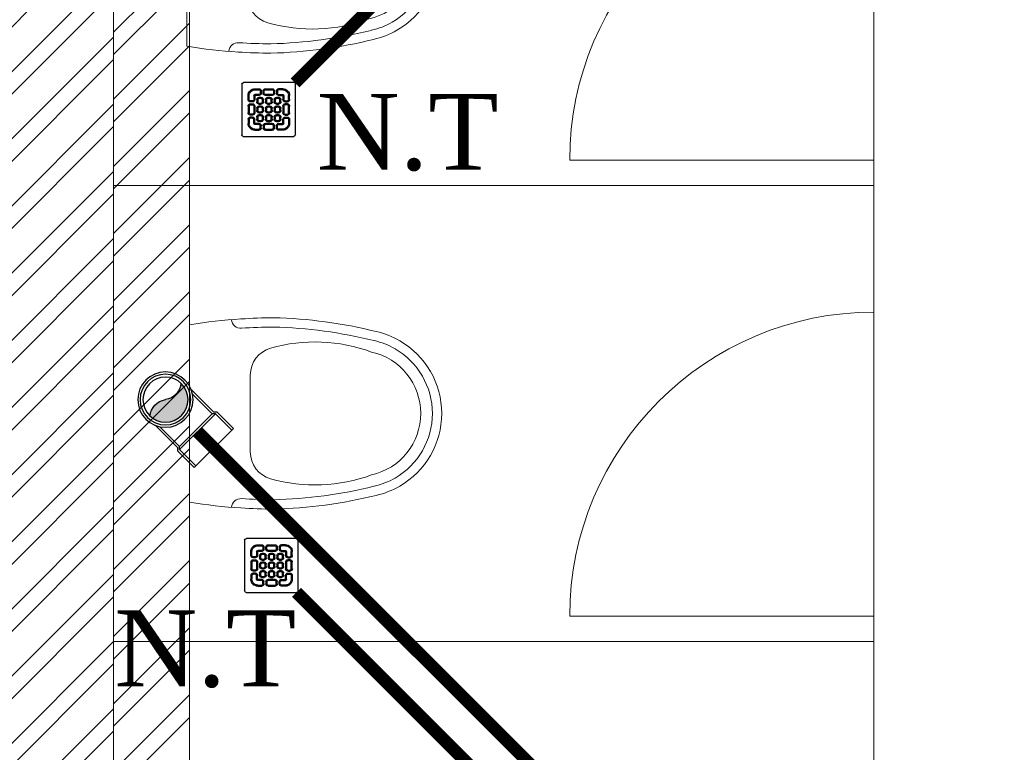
# Model space of a CAD drawing. Header units: inches. Extents: x 105152 to 158499, y 12149 to 30915.
# Tile 295 of 339: x 123746 to 123823, y 29331 to 29389. Entities that reach past the tile are written whole.
import ezdxf

# ---------------------------------------------------------------- set-up
doc = ezdxf.new("R2010")
doc.units = ezdxf.units.IN
doc.header["$MEASUREMENT"] = 0
doc.layers.add('PD_025_TEXT', color=61, linetype='Continuous')
doc.layers.add('PD_BASE', color=8, linetype='Continuous', transparency=0.5)
for name, color, linetype, lineweight in [('PP- 75DIA Soil Waste Sewer pipe', 90, 'Continuous', 9), ('PP-Soil Pipe', 1, 'Continuous', 25), ('PP-SPRINKLER PIPE', 1, 'Continuous', 0), ('PP-SWP', 1, 'Continuous', 25), ('PP-TEXT', 7, 'Continuous', 40), ('PP-WWP', 3, 'Continuous', 25)]:
    doc.layers.add(name, color=color, linetype=linetype, lineweight=lineweight)
doc.styles.add('Arial', font='GOTHIC.TTF')

# ---------------------------------------------------------------- blocks, each defined once
blk = doc.blocks.new('A$C24556D30')
at = {"color": 251, "lineweight": 5}
for p, q in [((170.0000553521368, 400.0000540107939), (170.0000553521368, 20.00005401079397)), ((300.0000553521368, 210.000054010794), (300.0000553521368, 292.2294342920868)), ((300.0000553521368, 210.000054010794), (300.0000553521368, 127.7706737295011))]:
    blk.add_line(p, q, dxfattribs=at)
for points in [[(279.8877858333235, 412.5391608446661, 0.027530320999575), (170.0000553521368, 400.0000540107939, 0.027530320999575)], [(569.74867281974, 385.5564478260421, 0.0549045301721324), (350.0000553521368, 415.000054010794, 0.0549045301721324)], [(564.9384326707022, 366.1435245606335, 0.0549045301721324), (349.5301892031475, 395.0055741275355, 0.0549045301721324)], [(300.0000553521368, 210.000054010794), (300.0000553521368, 290.000054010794, 0.7043924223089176)], [(300.0000553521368, 210.000054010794), (300.0000553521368, 130.0000540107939, -0.7043924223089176)], [(564.9384326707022, 53.85658346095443, -0.0549045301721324), (349.5301892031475, 24.99453389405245, -0.0549045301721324)], [(569.74867281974, 34.44366019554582, -0.0549045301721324), (350.0000553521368, 5.000054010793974, -0.0549045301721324)], [(170.0000553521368, 20.00005401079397, 0.0275303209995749), (279.8877858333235, 7.460947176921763, 0.0275303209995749)]]:
    blk.add_lwpolyline(points, format="xyb", dxfattribs=at)
for centre, radius, start, end in [((279.9358992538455, 412.5424842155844), 20, 184.5904764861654, 273.8822723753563), ((350.0000553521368, -584.9999459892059), 1000, 90, 94.02043563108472), ((350.0000553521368, -584.9999459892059), 980, 90, 94.02043563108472), ((530.0000553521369, 210.000054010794), 180, 59.99999999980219, 77.24246783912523), ((439.0485481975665, 15.1852102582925), 348.1009654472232, 69.7009941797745, 105.9249351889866), ((530.0000553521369, 210.000054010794), 160, 59.99999999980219, 77.24246783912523), ((530.0000553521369, 210.000054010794), 180, 0, 59.99999999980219), ((360.0000553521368, 292.2294342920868), 60, 105.9249351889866, 180), ((530.0000553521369, 210.000054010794), 135, 0, 77.24246783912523), ((530.0000553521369, 210.000054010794), 160, 0, 59.99999999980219), ((530.0000553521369, 210.000054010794), 135, 282.7575321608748, 0), ((530.0000553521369, 210.000054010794), 160, 300.0000000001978, 0), ((530.0000553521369, 210.000054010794), 180, 300.0000000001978, 0), ((360.0000553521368, 127.7706737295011), 60, 180, 254.0750648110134), ((439.0485481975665, 404.8148977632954), 348.1009654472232, 254.0750648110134, 290.2990058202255), ((530.0000553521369, 210.000054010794), 160, 282.7575321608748, 300.0000000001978), ((530.0000553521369, 210.000054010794), 180, 282.7575321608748, 300.0000000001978), ((279.9358992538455, 7.457623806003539), 20, 86.1177276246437, 175.4095235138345), ((350.0000553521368, 1005.000054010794), 980, 265.9795643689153, 270), ((350.0000553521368, 1005.000054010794), 1000, 265.9795643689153, 270)]:
    blk.add_arc(centre, radius, start, end, dxfattribs=at)
blk = doc.blocks.new('FIRST FLOOR AR PLAN')
at = {"layer": 'PD_BASE', "lineweight": 5}
h = blk.add_hatch(dxfattribs=at)
h.set_pattern_fill('ANSI32', color=256, scale=10)
h.set_pattern_definition([(45, (123733.2206456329, 21360.11650467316), (-2.651650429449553, 2.651650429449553), []), (45, (123734.9884125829, 21360.11650467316), (-2.651650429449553, 2.651650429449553), [])])
h.paths.add_polyline_path([(123743.9915017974, 21362.19848516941), (123700.7415017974, 21362.19848516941), (123700.7415017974, 21357.69848516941), (123743.9915017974, 21357.69848516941)])
h.paths.add_polyline_path([(123658.7415017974, 21362.19848516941), (123615.4915017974, 21362.19848516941), (123615.4915017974, 21357.69848516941), (123658.7415017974, 21357.69848516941)], flags=17)
h.paths.add_polyline_path([(123743.9915017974, 21278.99848516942), (123743.9915017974, 21274.4984851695), (123905.9915017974, 21274.49848516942), (123905.9915017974, 21278.99848516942), (123752.9915017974, 21278.99848516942), (123752.9915017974, 21368.49848516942), (123812.9915017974, 21368.49848516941), (123812.9915017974, 21344.49848516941), (123817.4915017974, 21344.49848516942), (123817.4915017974, 21368.49848516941), (123896.9915017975, 21368.49848516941), (123896.9915017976, 21340.49848516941), (123901.4915017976, 21340.49848516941), (123901.4915017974, 21499.49848516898), (123905.9915017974, 21499.49848516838), (123905.9915017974, 21503.99848516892), (123896.9915017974, 21503.99848516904), (123896.9915017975, 21377.49848516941), (123752.9915017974, 21377.49848516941), (123752.9915017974, 21593.49846078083), (123743.9915017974, 21593.49846078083)])
h.paths.add_polyline_path([(123688.4915069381, 21269.56081110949), (123692.9915069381, 21269.56081110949), (123692.9915069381, 21274.49848516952), (123701.9915017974, 21274.49848516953), (123701.9915017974, 21278.99848516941), (123615.4915017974, 21278.99848516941), (123615.4915017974, 21434.49848516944), (123538.4915017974, 21434.49848516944), (123538.4915017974, 21429.99848516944), (123610.9915017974, 21429.99848516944), (123610.9915017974, 21278.99848516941), (123554.9915017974, 21278.99848516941), (123554.9915017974, 21274.49848516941), (123688.4915069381, 21274.49848516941)])
h = blk.add_hatch(dxfattribs=at)
h.set_pattern_fill('ANSI32', color=256, scale=10)
h.set_pattern_definition([(45, (150297.4604135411, 39481.88530316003), (-2.651650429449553, 2.651650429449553), []), (45, (150299.2281804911, 39481.88530316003), (-2.651650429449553, 2.651650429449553), [])])
h.paths.add_polyline_path([(123758.9915017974, 21593.49848516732), (123752.9915017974, 21593.49848516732), (123752.9915017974, 21557.49848516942), (123758.9915017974, 21557.49848516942)])
h.paths.add_polyline_path([(123758.9915017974, 21557.49848516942), (123752.9915017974, 21557.49848516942), (123752.9915017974, 21521.49848516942), (123758.9915017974, 21521.49848516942)])
h.paths.add_polyline_path([(123752.9915017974, 21521.49848516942), (123752.9915017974, 21485.49848516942), (123758.9915017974, 21485.49848516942), (123758.9915017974, 21521.49848516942)])
h.paths.add_polyline_path([(123758.9915017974, 21485.49848516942), (123752.9915017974, 21485.49848516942), (123752.9915017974, 21449.49848516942), (123758.9915017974, 21449.49848516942)])
h.paths.add_polyline_path([(123758.9915017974, 21449.49848516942), (123752.9915017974, 21449.49848516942), (123752.9915017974, 21413.49848516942), (123758.9915017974, 21413.49848516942)])
h.paths.add_polyline_path([(123758.9915017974, 21413.49848516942), (123752.9915017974, 21413.49848516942), (123752.9915017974, 21377.49848516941), (123758.9915017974, 21377.49848516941)])
h.paths.add_polyline_path([(124037.9915017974, 21593.49848516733), (124028.9915017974, 21593.49848516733), (124028.9915017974, 21503.99848516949), (124024.4915017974, 21503.99848516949), (124024.4915017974, 21499.49848516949), (124028.9915017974, 21499.49848516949), (124028.9915017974, 21489.49848516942), (124037.9915017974, 21489.49848516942)])
h.paths.add_polyline_path([(123956.9915017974, 21593.49848516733), (123952.4915017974, 21593.49848516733), (123952.4915017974, 21503.99848516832), (123947.9915017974, 21503.99848516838), (123947.9915017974, 21499.49848516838), (123982.4915017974, 21499.49848516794), (123982.4915017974, 21503.99848516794), (123956.9915017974, 21503.99848516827)])
h.paths.add_polyline_path([(123952.4915017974, 21575.49848516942), (123949.4915017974, 21575.49848516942), (123949.4915017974, 21570.99848516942), (123952.4915017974, 21570.99848516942)], flags=17)
h.paths.add_polyline_path([(123925.4915017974, 21575.49848516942), (123922.4915017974, 21575.49848516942), (123922.4915017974, 21584.49848516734), (123917.9915017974, 21584.49848516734), (123917.9915017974, 21575.49848516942), (123907.4915017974, 21575.49848516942), (123907.4915017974, 21570.99848516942), (123925.4915017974, 21570.99848516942)])
h.paths.add_polyline_path([(123871.4915017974, 21593.49848516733), (123866.9915017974, 21593.49848516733), (123866.9915017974, 21577.49848516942), (123866.9915017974, 21570.99848516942), (123871.4915017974, 21570.99848516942), (123871.4915017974, 21575.49848516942)])
h.paths.add_polyline_path([(124162.4915017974, 21593.49848516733), (124157.9915017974, 21593.49848516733), (124157.9915017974, 21575.49848516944), (124162.4915017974, 21575.49848516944)])
blk.add_line((123758.9915017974, 21377.49848516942), (123758.9915017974, 21593.49848516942), dxfattribs=at)
at = {"layer": 'PD_BASE', "lineweight": 5, "ltscale": 12}
for p, q in [((123812.9915017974, 21487.49848516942), (123812.9915017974, 21511.49848516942)), ((123812.9915017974, 21487.49848516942), (123788.9915017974, 21487.49848516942)), ((123812.9915017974, 21487.49848516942), (123812.9915017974, 21473.87348516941)), ((123812.9915017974, 21487.49848516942), (123812.9915017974, 21475.49848516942)), ((123812.9915017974, 21485.49848516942), (123752.9915017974, 21485.49848516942)), ((123812.9915017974, 21451.49848516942), (123812.9915017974, 21475.49848516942)), ((123812.9915017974, 21451.49848516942), (123788.9915017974, 21451.49848516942)), ((123812.9915017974, 21451.49848516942), (123812.9915017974, 21437.87348516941)), ((123812.9915017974, 21451.49848516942), (123812.9915017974, 21439.49848516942)), ((123812.9915017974, 21449.49848516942), (123752.9915017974, 21449.49848516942))]:
    blk.add_line(p, q, dxfattribs=at)
at = {"layer": 'PD_BASE', "lineweight": 5}
blk.add_lwpolyline([(123905.9915017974, 21278.99848516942), (123752.9915017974, 21278.99848516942), (123752.9915017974, 21368.49848516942), (123812.9915017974, 21368.49848516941), (123812.9915017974, 21344.49848516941), (123817.4915017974, 21344.49848516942), (123817.4915017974, 21368.49848516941), (123896.9915017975, 21368.49848516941), (123896.9915017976, 21340.49848516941), (123901.4915017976, 21340.49848516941), (123901.4915017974, 21499.49848516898), (123905.9915017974, 21499.49848516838), (123905.9915017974, 21503.99848516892), (123896.9915017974, 21503.99848516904), (123896.9915017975, 21377.49848516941), (123752.9915017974, 21377.49848516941), (123752.9915017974, 21593.49846078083), (123743.9915017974, 21593.49846078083), (123743.9915017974, 21278.99848516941), (123743.9915017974, 21278.99848516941)], dxfattribs=at)
at = {"layer": 'PD_BASE', "lineweight": 5, "ltscale": 12}
for centre in [(123812.9915017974, 21487.49848516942), (123812.9915017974, 21451.49848516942)]:
    blk.add_arc(centre, 24, 90, 180, dxfattribs=at)
at = {"layer": 'PD_BASE', "ltscale": 12, "xscale": -0.03684210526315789, "yscale": 0.03684210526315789, "zscale": 0.03684210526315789, "rotation": 180}
for p in [(123752.5097808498, 21511.23532926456), (123752.7283418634, 21475.23532926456)]:
    blk.add_blockref('A$C24556D30', p, dxfattribs=at)
blk = doc.blocks.new('PP-WC CONNECTOR BEND')
at = {"lineweight": 30}
h = blk.add_hatch(color=256, dxfattribs=at)
edge = h.paths.add_edge_path()
edge.add_ellipse((-79.84568734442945, 16.06918967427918), major_axis=(19.39290396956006, 18.32186724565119), ratio=1, start_angle=96.33861705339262, end_angle=173.6613829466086, ccw=False)
edge.add_ellipse((-101.1428493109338, 0.0003864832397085), major_axis=(22.89194586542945, -24.23013451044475), ratio=0.9999999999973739, start_angle=-45.00000000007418, end_angle=134.9999999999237, ccw=False)
edge.add_ellipse((-122.4400112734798, -16.0684167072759), major_axis=(18.3218672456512, -19.39290396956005), ratio=1, start_angle=6.33861705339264, end_angle=83.66138294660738)
at = {"linetype": 'Continuous'}
for p, q in [((-37.50000000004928, 37.49999999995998), (-84.90057435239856, 37.49999999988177)), ((-34.09090909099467, 40.90909090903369), (-37.50000000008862, 37.49999999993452)), ((-34.09090909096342, 40.90909090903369), (-5.70708e-11, 40.90909090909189)), ((5.72413e-11, -40.90909090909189), (-5.70708e-11, 40.90909090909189)), ((-37.49999999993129, -37.50000000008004), (-84.90057435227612, -37.50000000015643)), ((-34.09090909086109, -40.90909090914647), (-37.4999999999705, -37.50000000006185)), ((-34.09090909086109, -40.90909090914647), (5.72413e-11, -40.90909090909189))]:
    blk.add_line(p, q, dxfattribs=at)
at = {"linetype": 'Continuous', "ltscale": 0.005}
for p, q in [((-37.50000000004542, 34.09090909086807), (-78.63664915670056, 34.09090909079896)), ((-34.09090909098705, 37.49999999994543), (-37.50000000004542, 34.09090909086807)), ((-37.49999999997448, -34.09090909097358), (-37.50000000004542, 34.09090909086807)), ((-34.09090909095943, 37.49999999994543), (-6.89511e-11, 37.5)), ((-34.09090909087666, -37.50000000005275), (-34.09090909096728, 37.49999999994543)), ((-37.49999999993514, -34.09090909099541), (-78.63664915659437, -34.09090909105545)), ((-34.09090909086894, -37.50000000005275), (-37.49999999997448, -34.09090909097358)), ((-34.09090909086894, -37.50000000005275), (4.14389e-11, -37.5))]:
    blk.add_line(p, q, dxfattribs=at)
at = {"linetype": 'Continuous'}
blk.add_circle((-101.2499999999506, -1.69166e-10), 40.90909090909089, dxfattribs=at)
at = {"lineweight": 30}
for radius in [37.50049768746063, 33.33377572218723]:
    blk.add_circle((-101.1428493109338, 0.0003864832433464), radius, dxfattribs=at)
for centre, start, end in [((-79.84568734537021, 16.06918967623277), 139.7119494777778, 217.0347153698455), ((-122.4400112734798, -16.0684167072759), 319.7119494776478, 37.03471536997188)]:
    blk.add_arc(centre, 26.67912186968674, start, end, dxfattribs=at)
blk = doc.blocks.new('PP-GRATING')
at = {"linetype": 'Continuous'}
for p, q in [((-53.13747282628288, -49.44342391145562), (-53.13747282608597, 49.44342391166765)), ((-49.72758152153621, 52.85331521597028), (49.72758152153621, 52.85331521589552)), ((-27.56328804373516, 40.69137005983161), (-27.56328804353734, 38.6454352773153)), ((-19.60687500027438, 40.69137005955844), (-27.56328705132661, 40.69137005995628)), ((-19.60687500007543, 38.6454352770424), (-27.56328705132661, 38.6454352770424)), ((-19.60687500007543, 38.6454352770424), (-19.60687500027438, 40.69137005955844)), ((-7.103939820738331, 38.64543329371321), (-7.103939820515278, 40.69136807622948)), ((-7.103940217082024, 40.6913679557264), (6.535625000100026, 40.6913679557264)), ((-7.103940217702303, 38.64543317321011), (6.535625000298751, 38.64543317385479)), ((6.535625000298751, 40.6913680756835), (6.535625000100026, 38.64543329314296)), ((19.03855978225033, 40.69137005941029), (26.99497183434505, 40.69137005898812)), ((19.03855978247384, 38.64543527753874), (19.03855978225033, 40.69137005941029)), ((19.03855978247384, 38.64543527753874), (26.99497183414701, 38.64543527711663)), ((26.99497282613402, 40.69137005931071), (26.99497282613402, 38.64543527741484)), ((52.56915760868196, 50.01173912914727), (52.5691576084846, -48.87510869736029)), ((-38.92959239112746, 27.27913092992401), (-40.9755271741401, 27.27913092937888)), ((-40.9755271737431, 27.27913152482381), (-40.9755271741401, 19.32271800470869)), ((-38.92959239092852, 19.32271800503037), (-40.97552717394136, 19.32271811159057)), ((-38.92959239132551, 27.2791315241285), (-38.92959239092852, 19.32271800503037)), ((-29.83654891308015, 19.32271788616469), (-29.83654891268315, 27.27913104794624)), ((-27.79061413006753, 27.27913104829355), (-29.83654891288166, 27.27913092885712)), ((-29.83654891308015, 19.32271788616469), (-27.79061413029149, 19.32271788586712)), ((-27.79061413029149, 19.32271788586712), (-27.79061413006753, 27.27913104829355)), ((-27.56328804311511, 29.55239179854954), (-27.56328804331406, 27.5064570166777)), ((-27.56328804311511, 29.55239179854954), (-19.60687539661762, 29.55239179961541)), ((-27.56328804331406, 27.5064570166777), (-19.60687539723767, 27.50645701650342)), ((-23.92607065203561, 14.77619622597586), (-23.92607065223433, 19.32271792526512)), ((-21.88013586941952, 19.32271792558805), (-23.92607065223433, 19.32271792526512)), ((-21.88013586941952, 14.77619626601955), (-21.88013586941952, 19.32271788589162)), ((-19.60687539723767, 27.50645701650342), (-19.60687539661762, 29.55239179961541)), ((-19.60687500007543, 23.64191361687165), (-15.06035345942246, 23.64191361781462)), ((-19.60687499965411, 21.59597883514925), (-19.60687500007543, 23.64191361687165)), ((-19.60687480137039, 21.59597875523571), (-15.0603532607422, 21.59597875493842)), ((-17.3336141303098, 31.82565266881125), (-17.33361413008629, 36.37217436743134)), ((-15.28767934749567, 36.37217433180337), (-17.3336141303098, 36.37217433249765)), ((-17.3336141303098, 31.82565266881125), (-15.2876793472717, 31.82565266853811)), ((-15.2876793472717, 31.82565266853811), (-15.28767934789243, 36.37217436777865)), ((-15.06035345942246, 23.64191361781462), (-15.06035345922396, 21.59597883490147)), ((-12.78709239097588, 19.32271784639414), (-12.78709239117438, 14.77619614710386)), ((-10.74115760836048, 19.32271796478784), (-12.78709239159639, 19.32271796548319)), ((-11.42313586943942, 36.37217242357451), (-11.42313586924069, 31.8256507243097)), ((-9.377201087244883, 36.37217242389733), (-11.42313586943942, 36.37217242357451)), ((-11.42313586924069, 31.82565076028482), (-9.377201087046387, 31.82565072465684)), ((-10.74115760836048, 19.32271796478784), (-10.74115760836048, 14.77619634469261)), ((-9.377201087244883, 36.37217242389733), (-9.377201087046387, 31.82565072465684)), ((-7.103940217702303, 29.55238981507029), (6.535625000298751, 29.55238981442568)), ((-7.103940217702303, 29.55238981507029), (-7.103940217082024, 27.50645503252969)), ((-7.103940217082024, 27.50645503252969), (6.535625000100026, 27.50645503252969)), ((-6.876614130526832, 14.7761961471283), (-6.876614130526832, 19.32271784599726)), ((-4.830679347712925, 19.3227178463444), (-6.876614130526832, 19.32271784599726)), ((-4.830679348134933, 14.77619614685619), (-4.830679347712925, 19.3227178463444)), ((-2.557418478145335, 23.64191353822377), (1.98910306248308, 23.64191353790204)), ((-2.55741847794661, 21.59597875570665), (-2.557418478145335, 23.64191353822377)), ((-2.55741847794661, 21.59597875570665), (1.989103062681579, 21.59597875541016)), ((1.98910306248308, 23.64191353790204), (1.989103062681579, 21.59597875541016)), ((4.262364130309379, 19.32271788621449), (4.262364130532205, 14.77619626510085)), ((6.308298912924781, 19.32271788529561), (4.262364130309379, 19.32271788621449)), ((6.308298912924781, 19.32271788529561), (6.308298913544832, 14.77619626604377)), ((6.535625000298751, 29.55238981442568), (6.535625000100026, 27.50645503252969)), ((8.808885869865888, 31.82565068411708), (8.808885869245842, 36.37217230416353)), ((10.85482065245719, 36.37217219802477), (8.808885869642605, 36.37217219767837)), ((8.808885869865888, 31.82565068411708), (10.85482065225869, 31.82565068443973)), ((10.17284239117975, 14.77619614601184), (10.1728423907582, 19.32271784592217)), ((12.21877717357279, 19.32271784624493), (10.1728423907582, 19.32271784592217)), ((10.85482065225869, 31.82565068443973), (10.85482065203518, 36.37217230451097)), ((12.21877717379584, 14.77619614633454), (12.21877717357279, 19.32271784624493)), ((14.49203804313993, 23.64191353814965), (19.03855958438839, 23.64191353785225)), ((14.49203804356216, 21.59597875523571), (14.49203804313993, 23.64191353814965)), ((14.49203804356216, 21.59597875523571), (19.03855958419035, 21.59597875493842)), ((14.71936413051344, 31.82565266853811), (14.71936413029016, 36.37217436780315)), ((14.71936413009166, 36.3721743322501), (16.76529891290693, 36.37217433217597)), ((16.76529891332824, 31.82565266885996), (14.71936413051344, 31.82565266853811)), ((16.76529891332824, 31.82565266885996), (16.76529891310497, 36.37217436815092)), ((26.99497282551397, 29.55239179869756), (19.03856017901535, 29.55239179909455)), ((19.03856017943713, 27.50645701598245), (19.03856017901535, 29.55239179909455)), ((26.99497282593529, 27.50645701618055), (19.03856017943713, 27.50645701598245)), ((19.03855958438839, 23.64191353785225), (19.03855958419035, 21.59597875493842)), ((21.31182065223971, 19.32271788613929), (21.31182065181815, 14.77619626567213)), ((23.35775543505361, 19.32271788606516), (21.31182065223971, 19.32271788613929)), ((23.35775543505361, 19.32271788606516), (23.35775543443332, 14.776196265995)), ((26.99497282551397, 29.55239179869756), (26.99497282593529, 27.50645701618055)), ((27.22229891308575, 19.32271788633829), (27.22229891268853, 27.27913104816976)), ((27.22229891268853, 27.27913104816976), (29.26823369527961, 27.27913092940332)), ((29.26823369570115, 19.32271788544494), (27.22229891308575, 19.32271788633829)), ((29.26823369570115, 19.32271788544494), (29.2682336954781, 27.27913104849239)), ((38.36127717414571, 27.2791315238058), (38.36127717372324, 19.3227180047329)), ((38.36127717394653, 27.27913092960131), (40.40721195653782, 27.27913092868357)), ((38.36127717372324, 19.3227180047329), (40.40721195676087, 19.32271811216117)), ((40.40721195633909, 27.2791315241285), (40.40721195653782, 19.32271800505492)), ((-40.97552717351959, 6.819783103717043), (-40.97552717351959, -6.819781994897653)), ((-38.92959239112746, 6.819783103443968), (-40.97552717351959, 6.819783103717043)), ((-38.92959239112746, 6.819783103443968), (-38.92959239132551, -6.819781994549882)), ((-36.65633152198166, 17.04945701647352), (-32.10981017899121, 17.0494570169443)), ((-36.65633152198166, 17.04945701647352), (-36.65633152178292, 15.00352223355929)), ((-36.65633152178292, 15.00352223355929), (-32.10981017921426, 15.00352223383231)), ((-32.10980978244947, 11.1389787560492), (-36.65633132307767, 11.1389787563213)), ((-36.65633132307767, 11.1389787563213), (-36.65633132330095, 9.093043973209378)), ((-32.10980978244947, 9.093043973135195), (-36.65633132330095, 9.093043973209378)), ((-32.10980978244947, 9.093043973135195), (-32.10980978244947, 11.1389787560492)), ((-29.83654891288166, -6.819782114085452), (-29.83654891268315, 6.819783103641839)), ((-29.83654891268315, 6.819783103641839), (-27.79061413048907, 6.819783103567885)), ((-27.79061413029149, -6.819782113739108), (-27.79061413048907, 6.819783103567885)), ((-21.88013586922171, 14.77619622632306), (-23.92607065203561, 14.77619622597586)), ((-23.92607065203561, -2.27326066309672), (-23.92607065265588, 2.273261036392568)), ((-21.8801358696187, 2.273261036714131), (-23.92607065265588, 2.273261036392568)), ((-21.8801358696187, -2.273260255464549), (-21.8801358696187, 2.273261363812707)), ((-15.06035365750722, 12.50293527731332), (-19.60687499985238, 12.50293527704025)), ((-19.60687460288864, 12.50293535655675), (-19.60687460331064, 10.45700057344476)), ((-15.0603532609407, 10.45700057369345), (-19.60687460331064, 10.45700057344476)), ((-19.60687499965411, 6.592456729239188), (-15.06035345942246, 6.592456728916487)), ((-19.60687499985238, 4.546521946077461), (-19.60687499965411, 6.592456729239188)), ((-19.60687480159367, 4.546522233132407), (-15.0603532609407, 4.546522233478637)), ((-15.06035326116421, 12.50293535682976), (-15.0603532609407, 10.45700057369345)), ((-15.06035345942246, 6.592456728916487), (-15.06035345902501, 4.546521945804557)), ((-12.78709239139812, 14.7761963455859), (-10.74115760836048, 14.77619634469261)), ((-12.78709239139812, 2.273261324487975), (-12.78709239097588, -2.273260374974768)), ((-10.74115760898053, 2.27326107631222), (-12.78709239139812, 2.273261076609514)), ((-10.74115760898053, 2.27326107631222), (-10.74115760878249, -2.273260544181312)), ((-4.830679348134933, 14.77619614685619), (-6.876614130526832, 14.7761961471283)), ((-6.876614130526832, -2.273260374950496), (-6.876614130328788, 2.273261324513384)), ((-4.830679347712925, 2.273261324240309), (-6.876614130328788, 2.273261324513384)), ((-4.830679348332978, -2.273260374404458), (-4.830679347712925, 2.273261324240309)), ((1.98910326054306, 12.50293527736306), (-2.557418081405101, 12.50293527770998)), ((-2.557418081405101, 12.50293527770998), (-2.557418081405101, 10.45700049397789)), ((1.989103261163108, 10.45700049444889), (-2.557418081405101, 10.45700049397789)), ((-2.557418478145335, 6.592457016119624), (1.98910306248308, 6.592457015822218)), ((-2.557418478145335, 4.546522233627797), (-2.557418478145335, 6.592457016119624)), ((-2.557418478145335, 4.546522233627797), (1.98910306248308, 4.546522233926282)), ((1.98910326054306, 12.50293527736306), (1.989103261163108, 10.45700049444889)), ((1.98910306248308, 6.592457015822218), (1.98910306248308, 4.546522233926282)), ((4.262364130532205, 14.77619626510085), (6.308298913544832, 14.77619626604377)), ((4.262364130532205, 2.273261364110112), (4.262364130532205, -2.273260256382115)), ((6.308298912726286, 2.273261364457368), (4.262364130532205, 2.273261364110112)), ((6.308298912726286, 2.273261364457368), (6.308298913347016, -2.273260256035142)), ((12.21877717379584, 14.77619614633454), (10.17284239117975, 14.77619614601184)), ((10.17284239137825, -2.273260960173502), (10.17284239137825, 2.273260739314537)), ((12.21877717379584, 2.273260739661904), (10.17284239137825, 2.273260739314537)), ((12.21877717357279, -2.273260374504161), (12.21877717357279, 2.273261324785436)), ((19.03855978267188, 12.50293527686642), (14.49203844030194, 12.50293527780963)), ((14.49203844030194, 12.50293527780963), (14.49203843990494, 10.45700049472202)), ((19.03855978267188, 10.45700049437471), (14.49203843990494, 10.45700049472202)), ((14.49203804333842, 6.592456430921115), (19.0385595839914, 6.59245643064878)), ((14.49203804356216, 4.546521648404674), (14.49203804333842, 6.592456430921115)), ((14.49203804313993, 4.546522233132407), (19.03855958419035, 4.546522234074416)), ((19.03855978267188, 12.50293527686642), (19.03855978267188, 10.45700049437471)), ((19.0385595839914, 6.59245643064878), (19.03855958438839, 4.546521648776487)), ((21.31182065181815, 14.77619626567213), (23.35775543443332, 14.776196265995)), ((21.31182065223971, 2.273261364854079), (21.31182065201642, -2.273260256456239)), ((23.35775543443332, 2.273260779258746), (21.3118206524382, 2.27326077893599)), ((23.35775543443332, 2.273260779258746), (23.35775543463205, -2.273260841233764)), ((27.22229891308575, -6.819782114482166), (27.22229891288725, 6.819783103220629)), ((29.26823369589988, 6.819783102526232), (27.22229891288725, 6.819783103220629)), ((29.2682336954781, -6.819782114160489), (29.26823369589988, 6.819783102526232)), ((36.08801630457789, 17.04945701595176), (31.54149496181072, 17.04945701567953)), ((36.08801630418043, 15.00352223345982), (31.54149496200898, 15.00352223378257)), ((31.5414945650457, 11.13897875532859), (36.0880161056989, 11.13897875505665)), ((31.5414945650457, 9.09304397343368), (31.5414945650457, 11.13897875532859)), ((31.5414945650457, 9.09304397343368), (36.08801610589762, 9.093043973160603)), ((36.08801630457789, 17.04945701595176), (36.08801630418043, 15.00352223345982)), ((36.0880161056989, 11.13897875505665), (36.08801610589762, 9.093043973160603)), ((38.36127717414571, 6.819783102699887), (38.36127717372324, -6.819781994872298)), ((38.36127717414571, 6.819783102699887), (40.40721195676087, 6.819783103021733)), ((40.40721195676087, 6.819783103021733), (40.40721195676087, -6.819781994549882)), ((-40.9755271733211, -6.819781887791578), (-38.92959239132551, -6.819781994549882)), ((-36.65633152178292, -9.093042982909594), (-32.10981017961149, -9.093042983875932)), ((-36.65633152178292, -9.093042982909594), (-36.65633152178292, -11.13897776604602)), ((-36.65633152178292, -11.13897776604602), (-32.10981017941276, -11.13897776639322)), ((-36.65633152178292, -17.04945743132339), (-36.65633152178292, -15.00352264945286)), ((-36.65633152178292, -15.00352264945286), (-32.10981017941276, -15.00352264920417)), ((-36.65633152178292, -17.04945743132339), (-32.10981017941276, -17.04945743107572)), ((-32.10981017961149, -9.093042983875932), (-32.10981053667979, -11.13897776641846)), ((-29.83654891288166, -6.819782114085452), (-27.79061413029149, -6.819782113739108)), ((-21.8801358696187, -2.273260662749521), (-23.92607065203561, -2.27326066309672)), ((-23.92607065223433, -19.32271681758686), (-23.92607065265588, -14.77619511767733)), ((-21.8801358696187, -14.77619511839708), (-23.92607065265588, -14.77619511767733)), ((-21.8801358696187, -19.32271677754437), (-21.88013586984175, -14.77619515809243)), ((-19.60687500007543, -10.45699942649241), (-15.06035345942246, -10.456999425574)), ((-19.60687499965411, -12.50293420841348), (-19.60687500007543, -10.45699942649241)), ((-15.06035365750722, -4.546521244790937), (-19.60687499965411, -4.546521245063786)), ((-19.60687460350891, -4.546521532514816), (-19.60687460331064, -6.592456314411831)), ((-15.06035326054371, -6.592456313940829), (-19.60687460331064, -6.592456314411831)), ((-19.6068748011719, -12.50293428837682), (-15.0603532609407, -12.50293428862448)), ((-15.0603532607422, -4.546521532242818), (-15.06035326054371, -6.592456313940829)), ((-15.06035345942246, -10.456999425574), (-15.06035345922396, -12.5029342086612)), ((-12.78709239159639, -2.27326054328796), (-10.74115760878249, -2.273260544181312)), ((-12.78709239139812, -14.77619519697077), (-12.78709239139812, -19.32271689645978)), ((-10.74115760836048, -14.77619507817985), (-12.78709239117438, -14.77619507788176)), ((-10.74115760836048, -14.77619507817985), (-10.74115760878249, -19.32271669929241)), ((-4.830679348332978, -2.273260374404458), (-6.876614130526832, -2.273260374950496)), ((-6.876614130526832, -19.32271689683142), (-6.876614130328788, -14.77619519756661)), ((-4.830679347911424, -14.77619519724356), (-6.876614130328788, -14.77619519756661)), ((-4.830679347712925, -19.32271689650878), (-4.830679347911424, -14.77619519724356)), ((1.98910326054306, -4.546521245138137), (-2.557418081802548, -4.546521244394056)), ((-2.557418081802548, -4.546521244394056), (-2.557418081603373, -6.59245602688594)), ((1.989103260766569, -6.592456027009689), (-2.557418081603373, -6.59245602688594)), ((-2.557418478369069, -10.45699950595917), (1.98910306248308, -10.45699950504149)), ((-2.557418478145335, -12.50293428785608), (-2.557418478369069, -10.45699950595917)), ((-2.557418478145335, -12.50293428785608), (1.98910306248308, -12.5029342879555)), ((1.98910326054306, -4.546521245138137), (1.989103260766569, -6.592456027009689)), ((1.98910306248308, -10.45699950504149), (1.98910306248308, -12.5029342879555)), ((4.262364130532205, -2.273260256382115), (6.308298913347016, -2.273260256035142)), ((4.262364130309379, -14.77619515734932), (4.262364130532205, -19.32271677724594)), ((6.308298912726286, -14.77619515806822), (4.262364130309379, -14.77619515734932)), ((6.308298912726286, -14.77619515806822), (6.308298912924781, -19.32271677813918)), ((12.21877717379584, -2.273260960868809), (10.17284239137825, -2.273260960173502)), ((10.1728423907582, -19.32271689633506), (10.17284239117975, -14.77619519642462)), ((12.21877717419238, -14.77619519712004), (10.17284239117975, -14.77619519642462)), ((12.21877717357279, -19.32271689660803), (12.21877717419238, -14.77619519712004)), ((19.03855978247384, -4.54652124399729), (14.4920384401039, -4.546521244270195)), ((14.49203843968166, -4.546521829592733), (14.4920384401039, -6.592456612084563)), ((19.03855978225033, -6.592456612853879), (14.4920384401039, -6.592456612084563)), ((14.49203804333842, -10.45699950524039), (19.03855958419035, -10.4569995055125)), ((14.49203804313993, -12.50293428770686), (14.49203804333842, -10.45699950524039)), ((14.49203804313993, -12.50293428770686), (19.03855958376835, -12.50293428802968)), ((19.03855978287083, -4.546521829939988), (19.03855978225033, -6.592456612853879)), ((19.03855958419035, -10.4569995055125), (19.03855958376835, -12.50293428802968)), ((21.31182065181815, -2.273260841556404), (23.35775543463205, -2.273260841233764)), ((21.31182065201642, -14.77619515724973), (21.31182065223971, -19.32271677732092)), ((23.35775543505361, -14.77619515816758), (21.31182065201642, -14.77619515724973)), ((23.35775543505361, -14.77619515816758), (23.35775543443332, -19.32271677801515)), ((29.2682336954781, -6.819782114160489), (27.22229891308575, -6.819782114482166)), ((36.0880163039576, -9.09304298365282), (31.54149496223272, -9.093042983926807)), ((31.54149496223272, -9.093042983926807), (31.54149531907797, -11.13897776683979)), ((36.08801630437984, -11.13897776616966), (31.54149496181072, -11.13897776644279)), ((36.0880163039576, -15.00352264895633), (31.54149496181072, -15.00352264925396)), ((36.08801630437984, -17.04945743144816), (31.54149496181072, -17.04945743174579)), ((36.0880163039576, -9.09304298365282), (36.08801630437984, -11.13897776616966)), ((36.08801630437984, -17.04945743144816), (36.0880163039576, -15.00352264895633)), ((40.40721195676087, -6.819781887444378), (38.36127717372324, -6.819781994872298)), ((-40.9755271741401, -27.27913193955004), (-40.9755271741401, -19.32271842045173)), ((-38.92959239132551, -19.32271842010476), (-40.97552717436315, -19.32271852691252)), ((-38.92959239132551, -27.2791313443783), (-40.97552717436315, -27.27913134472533)), ((-38.92959239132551, -27.27913193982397), (-38.92959239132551, -19.32271842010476)), ((-29.83654891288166, -19.32271830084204), (-27.79061413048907, -19.32271830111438)), ((-29.83654891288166, -19.32271830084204), (-29.83654891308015, -27.27913146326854)), ((-27.79061413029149, -27.27913146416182), (-29.83654891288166, -27.27913134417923)), ((-27.79061413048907, -19.32271830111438), (-27.79061413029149, -27.27913146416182)), ((-27.56328804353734, -27.50645743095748), (-19.60687539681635, -27.50645743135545)), ((-27.56328804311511, -29.55239221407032), (-27.56328804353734, -27.50645743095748)), ((-27.56328804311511, -29.55239221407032), (-19.60687539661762, -29.5523922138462)), ((-21.88013586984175, -19.32271681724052), (-23.92607065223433, -19.32271681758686)), ((-15.0603532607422, -21.59597776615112), (-19.60687500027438, -21.59597776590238)), ((-19.60687539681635, -27.50645743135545), (-19.60687539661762, -29.5523922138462)), ((-19.60687460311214, -21.59597768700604), (-19.60687460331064, -23.6419124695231)), ((-15.06035326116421, -23.64191246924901), (-19.60687460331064, -23.6419124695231)), ((-17.33361413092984, -31.82565308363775), (-17.33361413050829, -36.37217478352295)), ((-17.33361413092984, -31.82565308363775), (-15.28767934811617, -31.82565308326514)), ((-15.28767934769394, -36.37217474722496), (-17.33361413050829, -36.37217474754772)), ((-15.28767934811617, -31.82565308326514), (-15.28767934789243, -36.37217478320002)), ((-15.0603532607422, -21.59597768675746), (-15.06035326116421, -23.64191246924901)), ((-12.78709239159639, -19.32271669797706), (-10.74115760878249, -19.32271669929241)), ((-11.42313586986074, -36.37217341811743), (-11.42313587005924, -31.82565171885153)), ((-11.42313587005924, -31.82565175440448), (-9.377201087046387, -31.82565171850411)), ((-9.377201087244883, -36.37217341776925), (-11.42313586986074, -36.37217341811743)), ((-9.377201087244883, -36.37217341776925), (-9.377201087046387, -31.82565171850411)), ((-7.103940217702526, -27.5064560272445), (6.535624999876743, -27.50645602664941)), ((-7.103940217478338, -29.55239081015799), (-7.103940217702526, -27.5064560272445)), ((-7.103940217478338, -29.55239081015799), (6.535624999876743, -29.5523908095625)), ((-4.830679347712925, -19.32271689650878), (-6.876614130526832, -19.32271689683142)), ((1.989103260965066, -21.59597776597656), (-2.557418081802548, -21.59597776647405)), ((-2.557418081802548, -21.59597776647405), (-2.557418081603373, -23.64191254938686)), ((1.989103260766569, -23.64191254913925), (-2.557418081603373, -23.64191254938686)), ((1.989103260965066, -21.59597776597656), (1.989103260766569, -23.64191254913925)), ((4.262364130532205, -19.32271677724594), (6.308298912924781, -19.32271677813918)), ((6.535624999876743, -29.5523908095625), (6.535624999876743, -27.50645602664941)), ((8.808885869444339, -31.82565168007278), (8.808885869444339, -36.37217329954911)), ((8.808885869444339, -31.82565168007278), (10.85482065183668, -31.82565167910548)), ((8.83294082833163, -36.42318279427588), (10.87884350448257, -36.4346446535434)), ((12.21877717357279, -19.32271689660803), (10.1728423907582, -19.32271689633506)), ((10.85482065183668, -31.82565167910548), (10.85482065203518, -36.37217329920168)), ((19.03855978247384, -21.59597776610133), (14.49203804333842, -21.59597776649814)), ((14.4920384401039, -21.59597776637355), (14.4920384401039, -23.64191254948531)), ((19.03855978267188, -23.64191254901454), (14.4920384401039, -23.64191254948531)), ((14.71936413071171, -31.82565308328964), (14.71936412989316, -36.37217478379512)), ((16.76529891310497, -31.82565308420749), (14.71936413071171, -31.82565308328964)), ((14.71936412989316, -36.3721747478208), (16.76529891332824, -36.37217474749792)), ((16.76529891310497, -31.82565308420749), (16.76529891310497, -36.37217478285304)), ((19.03855978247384, -21.59597776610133), (19.03855978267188, -23.64191254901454)), ((26.99497282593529, -27.50645743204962), (19.03856017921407, -27.50645743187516)), ((19.03856017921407, -27.50645743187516), (19.03856017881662, -29.55239221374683)), ((26.99497282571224, -29.55239221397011), (19.03856017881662, -29.55239221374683)), ((21.31182065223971, -19.32271677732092), (23.35775543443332, -19.32271677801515)), ((26.99497282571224, -29.55239221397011), (26.99497282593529, -27.50645743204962)), ((27.22229891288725, -19.32271830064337), (27.22229891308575, -27.27913146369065)), ((29.26823369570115, -19.32271830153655), (27.22229891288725, -19.32271830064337)), ((27.22229891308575, -27.27913146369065), (29.26823369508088, -27.27913134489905)), ((29.26823369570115, -19.32271830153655), (29.2682336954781, -27.279131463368)), ((38.36127717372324, -19.32271842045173), (40.40721195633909, -19.32271852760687)), ((38.36127717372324, -27.27913193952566), (38.36127717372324, -19.32271842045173)), ((38.36127717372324, -27.27913134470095), (40.40721195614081, -27.27913134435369)), ((40.40721195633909, -27.27913193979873), (40.40721195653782, -19.32271842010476)), ((49.15926630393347, -52.28500000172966), (-50.29589673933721, -52.28500000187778)), ((-27.56328804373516, -40.69137047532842), (-27.56328804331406, -38.64543569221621)), ((-19.60687500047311, -38.6454356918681), (-27.56328705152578, -38.64543569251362)), ((-19.60687500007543, -40.69137047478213), (-27.56328705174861, -40.69137047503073)), ((-19.60687500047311, -38.6454356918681), (-19.60687500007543, -40.69137047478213)), ((6.535624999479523, -38.64543428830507), (-7.103939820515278, -38.6454342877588)), ((-7.103939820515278, -38.6454342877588), (-7.103939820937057, -40.6913690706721)), ((6.535624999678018, -40.6913690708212), (-7.103939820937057, -40.6913690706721)), ((6.546979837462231, -38.68367258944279), (6.535517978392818, -40.72957526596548)), ((19.03855978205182, -38.64543569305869), (19.03855978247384, -40.69137047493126)), ((19.03855978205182, -38.64543569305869), (26.99497183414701, -38.64543569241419)), ((19.03855978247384, -40.69137047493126), (26.99497183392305, -40.69137047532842)), ((26.99497282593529, -40.69137047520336), (26.99497282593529, -38.64543569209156))]:
    blk.add_line(p, q, dxfattribs=at)
for centre, radius, start, end in [((-49.72758152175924, 49.44342391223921), 3.409891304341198, 89.99999999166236, 179.9999999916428), ((-27.56328804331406, 27.27913092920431), 13.41223913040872, 89.99999498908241, 179.9999970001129), ((-27.56328804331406, 27.27913092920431), 11.366304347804, 89.99999498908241, 179.9999970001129), ((-19.60687499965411, 36.37217440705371), 4.319195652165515, 359.9999990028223, 89.99999999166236), ((-19.60687499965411, 36.37217440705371), 2.273260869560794, 359.9999990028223, 89.99999999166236), ((-7.103940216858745, 36.37217242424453), 4.319195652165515, 89.99998998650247, 179.9999999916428), ((-7.103940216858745, 36.37217242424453), 2.273260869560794, 89.99998998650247, 179.9999999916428), ((6.535625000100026, 36.37217242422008), 4.319195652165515, 359.9999970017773, 89.99999999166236), ((6.535625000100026, 36.37217242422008), 2.273260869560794, 359.9999970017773, 89.99999999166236), ((19.03855978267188, 36.37217440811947), 4.319195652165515, 89.99999999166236, 180.0000010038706), ((19.03855978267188, 36.37217440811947), 2.273260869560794, 89.99999999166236, 180.0000010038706), ((26.99497282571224, 27.27913092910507), 13.41223913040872, 3.0032057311e-06, 90.00000499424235), ((26.99497282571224, 27.27913092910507), 11.366304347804, 3.0032057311e-06, 90.00000499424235), ((49.72758152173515, 50.01173912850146), 2.841576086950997, 359.9999999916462, 89.99999999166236), ((-36.65633152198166, 19.3227178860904), 4.319195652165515, 179.9999970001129, 269.9999999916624), ((-36.65633152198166, 19.3227178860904), 2.273260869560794, 179.9999970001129, 269.9999999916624), ((-32.10980978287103, 19.32271788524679), 4.319195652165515, 269.9999899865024, 359.9999999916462), ((-32.10980978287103, 19.32271788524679), 2.273260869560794, 269.9999899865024, 359.9999999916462), ((-27.56328804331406, 27.27913092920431), 2.273260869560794, 89.99999999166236, 179.9999970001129), ((-27.56328804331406, 27.27913092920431), 0.2273260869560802, 89.99999999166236, 179.9999970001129), ((-19.60687499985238, 19.32271796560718), 4.319195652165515, 89.99999999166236, 180.0000010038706), ((-19.60687499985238, 19.32271788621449), 2.273260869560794, 89.99999498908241, 179.9999999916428), ((-19.60687499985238, 19.32271796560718), 2.273260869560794, 89.99999999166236, 180.0000010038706), ((-19.60687499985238, 31.82565266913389), 4.319195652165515, 269.9999899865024, 359.9999999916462), ((-19.60687499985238, 31.82565266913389), 2.273260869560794, 269.9999899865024, 359.9999999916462), ((-15.0603532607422, 19.32271796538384), 4.319195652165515, 359.9999999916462, 90.00000499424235), ((-15.0603532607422, 19.32271788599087), 2.273260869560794, 359.9999990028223, 89.99999999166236), ((-7.103940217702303, 31.82565068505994), 4.319195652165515, 179.9999990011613, 269.9999999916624), ((-7.103940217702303, 31.82565068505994), 2.273260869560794, 179.9999990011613, 269.9999999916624), ((-2.557418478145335, 19.32271788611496), 4.319195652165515, 89.99999999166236, 180.0000010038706), ((-2.557418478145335, 19.32271788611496), 2.273260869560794, 89.99999999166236, 180.0000010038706), ((-2.557418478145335, 19.32271788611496), 2.273260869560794, 89.99999999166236, 180.0000010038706), ((1.989103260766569, 19.32271788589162), 4.319195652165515, 359.9999999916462, 90.00000499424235), ((1.989103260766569, 19.32271788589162), 2.273260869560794, 359.9999999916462, 90.00000499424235), ((6.535625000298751, 31.8256506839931), 4.319195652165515, 269.9999999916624, 359.9999999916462), ((6.535625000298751, 31.8256506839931), 2.273260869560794, 269.9999999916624, 359.9999999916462), ((14.49203804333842, 19.3227178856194), 4.319195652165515, 89.99999999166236, 180.0000010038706), ((14.49203804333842, 19.3227178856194), 2.273260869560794, 89.99999999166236, 180.0000010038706), ((19.03855978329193, 31.82565266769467), 4.319195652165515, 179.9999999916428, 270.0000099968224), ((19.03855978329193, 31.82565266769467), 2.273260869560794, 179.9999999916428, 270.0000099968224), ((19.03855978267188, 19.32271788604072), 4.319195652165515, 359.9999999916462, 90.00000499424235), ((19.03855978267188, 19.32271788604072), 2.273260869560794, 359.9999999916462, 90.00000499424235), ((26.99497282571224, 27.27913092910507), 2.273260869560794, 3.0032057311e-06, 89.99999999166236), ((26.99497282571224, 27.27913092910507), 0.2273260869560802, 3.0032057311e-06, 89.99999999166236), ((31.54149456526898, 19.32271788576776), 4.319195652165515, 179.9999999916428, 270.0000099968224), ((31.54149456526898, 19.32271788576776), 2.273260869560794, 179.9999999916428, 270.0000099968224), ((36.08801630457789, 19.32271788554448), 2.273260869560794, 269.9999999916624, 3.0032057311e-06), ((36.08801630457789, 19.32271788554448), 4.319195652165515, 269.9999999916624, 3.0032057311e-06), ((-36.65633152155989, 6.819783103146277), 4.319195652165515, 89.99999498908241, 179.9999999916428), ((-36.65633152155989, 6.819783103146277), 2.273260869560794, 89.99999498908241, 179.9999999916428), ((-32.10980978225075, 6.81978310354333), 4.319195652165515, 359.9999999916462, 89.99999999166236), ((-32.10980978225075, 6.81978310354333), 2.273260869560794, 359.9999999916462, 89.99999999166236), ((-19.60687499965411, 14.77619622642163), 4.319195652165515, 179.9999999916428, 270.0000099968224), ((-19.60687500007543, 2.273261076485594), 4.319195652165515, 89.99999999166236, 180.0000010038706), ((-19.60687499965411, 14.77619614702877), 2.273260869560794, 179.9999970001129, 269.9999999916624), ((-19.60687499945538, 2.273261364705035), 2.273260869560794, 89.99999498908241, 179.9999999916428), ((-19.60687500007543, 2.273261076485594), 2.273260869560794, 89.99999999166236, 180.0000010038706), ((-15.0603532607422, 14.77619614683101), 2.273260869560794, 269.9999899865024, 359.9999999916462), ((-15.06035326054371, 14.7761962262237), 4.319195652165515, 269.9999999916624, 3.0032057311e-06), ((-15.0603532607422, 2.273261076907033), 4.319195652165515, 359.9999999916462, 90.00000499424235), ((-15.0603532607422, 2.273261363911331), 2.273260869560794, 359.9999990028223, 89.99999999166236), ((-2.55741847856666, 14.77619614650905), 4.319195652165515, 179.9999999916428, 270.0000099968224), ((-2.557418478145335, 2.273261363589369), 4.319195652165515, 89.99999999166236, 180.0000010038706), ((-2.55741847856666, 14.77619614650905), 2.273260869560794, 179.9999999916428, 270.0000099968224), ((-2.557418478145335, 2.273261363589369), 2.273260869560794, 89.99999999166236, 180.0000010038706), ((-2.557418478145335, 2.273261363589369), 2.273260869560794, 89.99999999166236, 180.0000010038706), ((1.98910326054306, 14.77619614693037), 2.273260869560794, 269.9999999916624, 3.0032057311e-06), ((1.98910326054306, 14.77619614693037), 4.319195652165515, 269.9999999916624, 3.0032057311e-06), ((1.989103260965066, 2.273261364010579), 4.319195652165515, 359.9999999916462, 90.00000499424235), ((1.989103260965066, 2.273261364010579), 2.273260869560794, 359.9999999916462, 90.00000499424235), ((14.49203804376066, 14.77619614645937), 4.319195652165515, 179.9999999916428, 270.0000099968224), ((14.49203804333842, 2.273260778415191), 4.319195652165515, 89.99999999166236, 180.0000010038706), ((14.49203804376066, 14.77619614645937), 2.273260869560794, 179.9999999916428, 270.0000099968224), ((14.49203804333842, 2.273261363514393), 2.273260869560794, 89.99999999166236, 180.0000010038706), ((14.49203804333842, 2.273260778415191), 2.273260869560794, 89.99999999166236, 180.0000010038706), ((19.03855978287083, 14.77619614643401), 2.273260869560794, 269.9999999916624, 3.0032057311e-06), ((19.03855978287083, 14.77619614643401), 4.319195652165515, 269.9999999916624, 3.0032057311e-06), ((19.03855978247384, 2.273260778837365), 4.319195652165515, 359.9999999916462, 90.00000499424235), ((19.03855978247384, 2.273261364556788), 2.273260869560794, 359.9999999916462, 90.00000499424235), ((31.54149456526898, 6.819783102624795), 4.319195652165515, 89.99999999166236, 179.9999999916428), ((31.54149456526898, 6.819783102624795), 2.273260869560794, 89.99999999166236, 179.9999999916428), ((36.08801630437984, 6.819783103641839), 4.319195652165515, 359.9999999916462, 90.00000499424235), ((36.08801630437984, 6.819783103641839), 2.273260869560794, 359.9999999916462, 90.00000499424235), ((-36.65633152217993, -6.81978211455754), 4.319195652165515, 179.9999970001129, 269.9999999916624), ((-36.65633152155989, -19.32271830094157), 4.319195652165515, 89.99999999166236, 180.00000300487), ((-36.65633152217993, -6.81978211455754), 2.273260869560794, 179.9999970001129, 269.9999999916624), ((-36.65633152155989, -19.32271830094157), 2.273260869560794, 89.99999999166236, 180.00000300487), ((-32.10980978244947, -6.819782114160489), 4.319195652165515, 269.9999899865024, 359.9999999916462), ((-32.10980978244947, -6.819782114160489), 2.273260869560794, 269.9999899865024, 359.9999999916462), ((-32.10980978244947, -19.32271830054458), 4.319195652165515, 359.9999999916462, 90.00000999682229), ((-32.10980978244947, -19.32271830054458), 2.273260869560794, 359.9999999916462, 90.00000999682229), ((-19.60687499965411, -2.273260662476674), 4.319195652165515, 179.9999999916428, 270.0000099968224), ((-19.60687499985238, -14.77619507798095), 4.319195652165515, 89.99999999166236, 180.0000010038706), ((-19.60687499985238, -2.273260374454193), 2.273260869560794, 179.9999970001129, 269.9999999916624), ((-19.60687500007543, -14.77619515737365), 2.273260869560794, 89.99999498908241, 179.9999999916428), ((-19.60687499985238, -14.77619507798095), 2.273260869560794, 89.99999999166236, 180.0000010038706), ((-15.0603532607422, -2.273260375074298), 2.273260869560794, 269.9999899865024, 359.9999999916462), ((-15.0603532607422, -2.273260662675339), 4.319195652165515, 269.9999999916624, 3.0032057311e-06), ((-15.0603532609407, -14.77619507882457), 4.319195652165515, 359.9999999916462, 90.00000499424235), ((-15.06035326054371, -14.77619515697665), 2.273260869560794, 359.9999990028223, 89.99999999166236), ((-2.55741847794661, -2.273260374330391), 4.319195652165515, 179.9999999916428, 270.0000099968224), ((-2.557418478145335, -14.77619515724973), 4.319195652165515, 89.99999999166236, 180.0000010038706), ((-2.55741847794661, -2.273260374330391), 2.273260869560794, 179.9999999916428, 270.0000099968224), ((-2.557418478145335, -14.77619515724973), 2.273260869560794, 89.99999999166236, 180.0000010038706), ((-2.557418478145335, -14.77619515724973), 2.273260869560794, 89.99999999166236, 180.0000010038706), ((1.98910326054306, -2.273260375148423), 2.273260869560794, 269.9999999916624, 3.0032057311e-06), ((1.98910326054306, -2.273260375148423), 4.319195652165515, 269.9999999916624, 3.0032057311e-06), ((1.989103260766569, -14.77619515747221), 4.319195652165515, 359.9999999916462, 90.00000499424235), ((1.989103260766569, -14.77619515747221), 2.273260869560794, 359.9999999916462, 90.00000499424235), ((14.49203804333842, -2.273260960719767), 4.319195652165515, 179.9999999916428, 270.0000099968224), ((14.4920380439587, -14.77619515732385), 4.319195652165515, 89.99999999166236, 180.0000010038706), ((14.49203804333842, -2.273260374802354), 2.273260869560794, 179.9999999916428, 270.0000099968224), ((14.4920380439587, -14.77619515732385), 2.273260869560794, 89.99999999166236, 180.0000010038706), ((14.4920380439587, -14.77619515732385), 2.273260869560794, 89.99999999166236, 180.0000010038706), ((19.03855978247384, -2.273260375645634), 2.273260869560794, 269.9999999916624, 3.0032057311e-06), ((19.03855978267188, -2.273260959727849), 4.319195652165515, 269.9999999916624, 3.0032057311e-06), ((19.03855978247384, -14.77619515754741), 4.319195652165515, 359.9999999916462, 90.00000499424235), ((19.03855978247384, -14.77619515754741), 2.273260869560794, 359.9999999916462, 90.00000499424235), ((31.54149456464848, -6.819782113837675), 4.319195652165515, 179.9999999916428, 270.0000099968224), ((31.54149456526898, -19.32271830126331), 4.319195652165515, 89.99998998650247, 179.9999999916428), ((31.54149456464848, -6.819782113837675), 2.273260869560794, 179.9999999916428, 270.0000099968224), ((31.54149456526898, -19.32271830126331), 2.273260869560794, 89.99998998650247, 179.9999999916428), ((36.0880163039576, -6.819782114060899), 2.273260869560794, 269.9999999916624, 3.0032057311e-06), ((36.0880163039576, -6.819782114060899), 4.319195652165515, 269.9999999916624, 3.0032057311e-06), ((36.08801630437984, -19.32271830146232), 4.319195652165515, 359.9999970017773, 89.99999999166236), ((36.08801630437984, -19.32271830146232), 2.273260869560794, 359.9999970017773, 89.99999999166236), ((-27.56328804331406, -27.27913134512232), 13.41223913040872, 180.00000300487, 270.0000049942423), ((-27.56328804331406, -27.27913134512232), 11.366304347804, 180.00000300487, 270.0000049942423), ((-27.56328804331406, -27.27913134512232), 2.273260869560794, 180.00000300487, 269.9999999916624), ((-27.56328804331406, -27.27913134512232), 0.2273260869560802, 180.00000300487, 269.9999999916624), ((-19.60687499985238, -19.32271681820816), 4.319195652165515, 179.9999999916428, 270.0000099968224), ((-19.60687500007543, -19.32271689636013), 2.273260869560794, 179.9999970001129, 269.9999999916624), ((-19.60687499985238, -31.82565308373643), 4.319195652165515, 359.9999999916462, 90.00000999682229), ((-19.60687499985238, -31.82565308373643), 2.273260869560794, 359.9999999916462, 90.00000999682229), ((-19.60687500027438, -36.37217482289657), 4.319195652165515, 269.9999999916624, 1.0038705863e-06), ((-19.60687500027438, -36.37217482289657), 2.273260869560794, 269.9999999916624, 1.0038705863e-06), ((-15.0603532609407, -19.32271689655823), 2.273260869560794, 269.9999999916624, 359.9999999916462), ((-15.0603532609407, -19.32271681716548), 4.319195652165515, 269.9999999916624, 3.0032057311e-06), ((-7.103940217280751, -31.82565167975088), 4.319195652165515, 89.99999999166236, 180.0000010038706), ((-7.103940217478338, -36.37217341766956), 4.319195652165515, 179.9999999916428, 270.0000099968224), ((-7.103940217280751, -31.82565167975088), 2.273260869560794, 89.99999999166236, 180.0000010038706), ((-7.103940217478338, -36.37217341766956), 2.273260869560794, 179.9999999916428, 270.0000099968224), ((-2.557418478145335, -19.32271689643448), 4.319195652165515, 179.9999999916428, 270.0000099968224), ((-2.557418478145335, -19.32271689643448), 2.273260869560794, 179.9999999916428, 270.0000099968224), ((1.989103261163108, -19.32271689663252), 2.273260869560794, 269.9999999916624, 3.0032057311e-06), ((1.989103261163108, -19.32271689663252), 4.319195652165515, 269.9999999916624, 3.0032057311e-06), ((6.559715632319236, -36.41044739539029), 4.319195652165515, 269.6790024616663, 359.6790124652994), ((6.535624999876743, -31.82565167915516), 4.319195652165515, 359.9999999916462, 89.99999999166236), ((6.535624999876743, -31.82565167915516), 2.273260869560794, 359.9999999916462, 89.99999999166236), ((6.559715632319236, -36.41044739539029), 2.273260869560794, 269.6790024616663, 359.6790124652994), ((14.49203804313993, -19.32271689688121), 4.319195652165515, 179.9999999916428, 270.0000099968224), ((14.49203804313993, -19.32271689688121), 2.273260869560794, 179.9999999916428, 269.9999999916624), ((19.03855978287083, -31.82565308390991), 4.319195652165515, 89.99998998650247, 179.9999999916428), ((19.03855978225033, -36.37217482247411), 4.319195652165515, 179.9999990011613, 269.9999999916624), ((19.03855978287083, -31.82565308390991), 2.273260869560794, 89.99998998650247, 179.9999999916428), ((19.03855978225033, -36.37217482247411), 2.273260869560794, 179.9999990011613, 269.9999999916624), ((19.03855978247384, -19.32271689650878), 2.273260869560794, 269.9999999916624, 3.0032057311e-06), ((19.03855978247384, -19.32271689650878), 4.319195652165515, 269.9999999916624, 3.0032057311e-06), ((26.99497282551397, -27.27913134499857), 2.273260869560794, 269.9999999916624, 359.9999970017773), ((26.99497282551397, -27.27913134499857), 0.2273260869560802, 269.9999999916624, 359.9999970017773), ((26.99497282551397, -27.27913134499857), 13.41223913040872, 269.9999949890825, 359.9999970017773), ((26.99497282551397, -27.27913134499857), 11.366304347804, 269.9999949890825, 359.9999970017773), ((-50.67448384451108, -49.82211509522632), 2.491931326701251, 171.2590690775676, 278.7566635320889), ((49.15926630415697, -48.87510869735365), 3.409891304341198, 269.9999999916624, 359.9999999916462)]:
    blk.add_arc(centre, radius, start, end, dxfattribs=at)
blk = doc.blocks.new('zw$4BE2')
at = {"layer": 'PP- 75DIA Soil Waste Sewer pipe', "ltscale": 0.015, "const_width": 0.9999999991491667}
for points in [[(-473.1102890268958, -65.3377053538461), (-516.6752214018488, -108.9026377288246)], [(-516.5656185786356, -149.1255600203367), (-478.6911789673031, -186.9999996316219)]]:
    blk.add_lwpolyline(points, dxfattribs=at)
at = {"layer": 'PP-Soil Pipe', "color": 1, "ltscale": 0.015, "const_width": 0.9999999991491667}
blk.add_lwpolyline([(-524.3753618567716, -136.4398860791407), (-464.8152276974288, -196.0000202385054)], dxfattribs=at)
at = {"layer": 'PP-SWP', "xscale": -0.05333333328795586, "yscale": 0.05333333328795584, "zscale": 0.05333333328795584, "rotation": 135.000000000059}
blk.add_blockref('PP-WC CONNECTOR BEND', (-523.0896985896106, -137.725520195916), dxfattribs=at)
at = {"layer": 'PP-WWP', "xscale": -0.04021621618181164, "yscale": 0.04021621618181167, "zscale": 40.21621618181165, "rotation": 89.99999999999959}
for p in [(-518.7497515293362, -111.011427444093), (-518.5311905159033, -147.0114274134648)]:
    blk.add_blockref('PP-GRATING', p, dxfattribs=at)
at = {"layer": 'PP-TEXT', "char_height": 5.999999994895, "width": 26.66140014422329, "attachment_point": 7, "style": 'Arial'}
for insert in [(-514.9724377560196, -115.8941990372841), (-530.9321652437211, -156.6872147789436)]:
    blk.add_mtext('{\\fTimes New Roman|b0|i0|c0|p0;N.T}', dxfattribs=dict(at, insert=insert))

msp = doc.modelspace()

# ---------------------------------------------------------------- block references
at = {"layer": 'PD_025_TEXT'}
msp.add_blockref('FIRST FLOOR AR PLAN', (0, 7890.650291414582), dxfattribs=at)

# ---------------------------------------------------------------- next in the draw order: block references
msp.add_blockref('zw$4BE2', (124283.9915017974, 29493.14877658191), dxfattribs=at)

# ---------------------------------------------------------------- next in the draw order: linework, layer by layer
at = {"layer": 'PP-SPRINKLER PIPE'}
msp.add_circle((124551.2389709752, 29172.99441664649), 1741.724416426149, dxfattribs=at)

doc.saveas('drawing.dxf')
